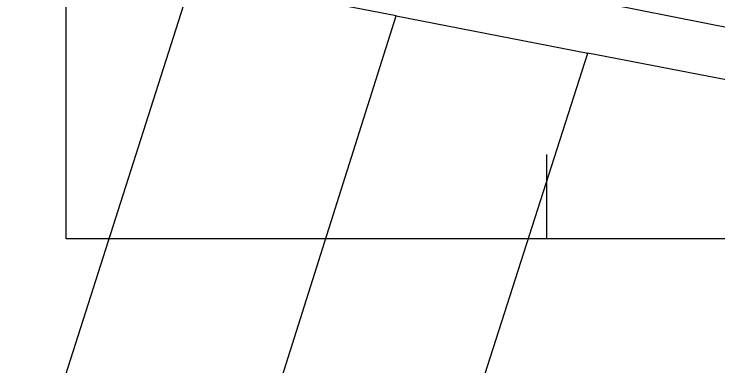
# Model space of a CAD drawing. Extents: x -566461 to -565198, y -1096301 to -1095707.
# Drawn here: x -565873 to -565795.4, y -1096164.7 to -1096126 of the extents above; entities that cross this region are included whole.
import ezdxf

# ---------------------------------------------------------------- set-up
doc = ezdxf.new("R2010")
doc.units = 0
doc.layers.add('Vrstva 1', color=7, linetype='Continuous')
doc.layers.add('Vrstva 63', color=7, linetype='Continuous')

msp = doc.modelspace()

# ---------------------------------------------------------------- linework, layer by layer
at = {"layer": 'Vrstva 1'}
for p, q in [((-565855.22, -1096115.35), (-565699.29, -1096146.31)), ((-565894.7, -1096251.46), (-565853.27, -1096121.84)), ((-565830.85, -1096126.18), (-565853.27, -1096121.84)), ((-565872.6, -1096257.97), (-565830.85, -1096126.18)), ((-565830.85, -1096126.18), (-565809.72, -1096130.27)), ((-565853.1, -1096265.52), (-565809.72, -1096130.27)), ((-565786.12, -1096134.84), (-565809.72, -1096130.27))]:
    msp.add_line(p, q, dxfattribs=at)
at = {"layer": 'Vrstva 63'}
for p, q in [((-565867.22, -1096150.73), (-565867.22, -1095853.73)), ((-565814.24, -1096150.73), (-565814.24, -1096141.43)), ((-565499.24, -1096150.73), (-565867.22, -1096150.73))]:
    msp.add_line(p, q, dxfattribs=at)

doc.saveas('drawing.dxf')
